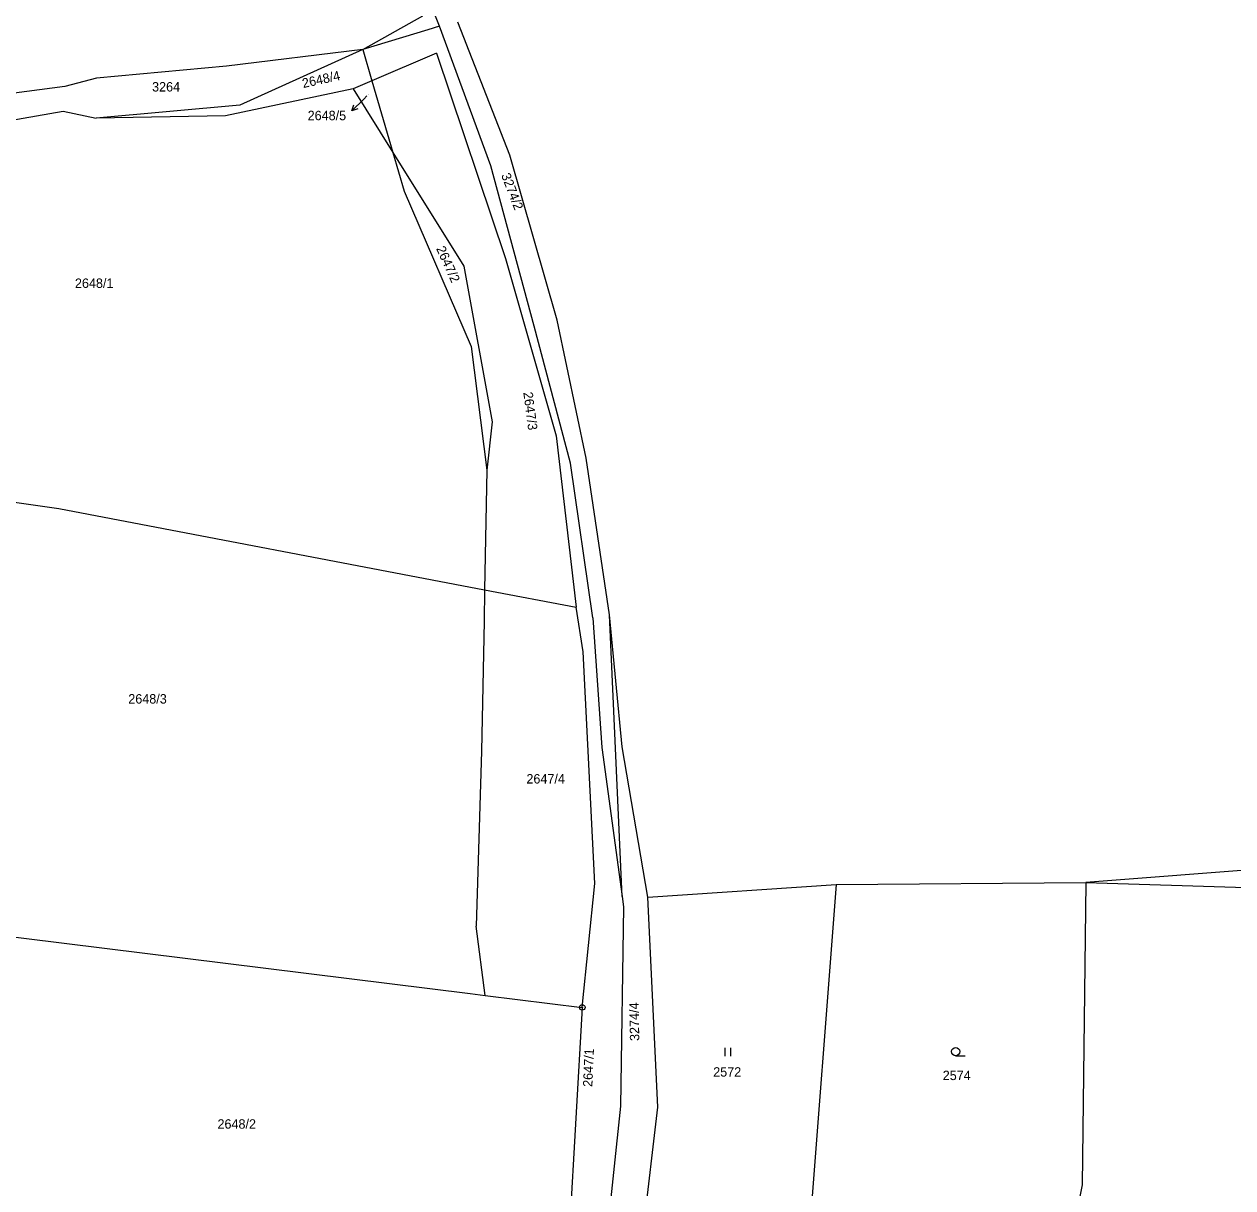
# Model space of a CAD drawing. Extents: x -736345 to -729997, y -1130177 to -1122501.
# Drawn here: x -735040.3 to -734822, y -1125601.6 to -1125391.5 of the extents above; entities that cross this region are included whole.
import ezdxf

# ---------------------------------------------------------------- set-up
doc = ezdxf.new("R2010")
doc.units = 0
for name, color, linetype in [('Vrstva 1', 7, 'Continuous'), ('Vrstva 16', 7, 'Continuous'), ('Vrstva 18', 7, 'Continuous'), ('Vrstva 25', 7, 'Continuous')]:
    doc.layers.add(name, color=color, linetype=linetype)

msp = doc.modelspace()

# ---------------------------------------------------------------- linework, layer by layer
at = {"layer": 'Vrstva 1'}
for points in [[(-734965.28, -1125391.91), (-734976.09, -1125364.78)], [(-734979.16, -1125396.13), (-734968.32, -1125390.02)], [(-734952.6, -1125415.18), (-734961.99, -1125391.17)], [(-734967.39, -1125392.55), (-734979.16, -1125396.13)], [(-734965.28, -1125391.91), (-734967.39, -1125392.55)], [(-734956.01, -1125417.08), (-734965.28, -1125391.91)], [(-734979.16, -1125396.13), (-735003.75, -1125399.13)], [(-734979.16, -1125396.13), (-735001.37, -1125406.16)], [(-734979.16, -1125396.13), (-734977.5, -1125401.79)], [(-734965.83, -1125396.8), (-734977.5, -1125401.79)], [(-734965.83, -1125396.8), (-734953.4, -1125433.86)], [(-735003.75, -1125399.13), (-735027.25, -1125401.26)], [(-735032.99, -1125402.8), (-735061.4, -1125406.5)], [(-735027.25, -1125401.26), (-735032.99, -1125402.8)], [(-734977.5, -1125401.79), (-734980.88, -1125403.23)], [(-734977.5, -1125401.79), (-734973.72, -1125414.69)], [(-734980.88, -1125403.23), (-735003.94, -1125408.11)], [(-734980.88, -1125403.23), (-734973.72, -1125414.69)], [(-735001.37, -1125406.16), (-735027.31, -1125408.48)], [(-735058.81, -1125411.72), (-735033.29, -1125407.26)], [(-735033.29, -1125407.26), (-735027.31, -1125408.48)], [(-735003.94, -1125408.11), (-735027.31, -1125408.48)], [(-734973.72, -1125414.69), (-734960.89, -1125435.21)], [(-734973.72, -1125414.69), (-734971.67, -1125421.67)], [(-734944.06, -1125444.96), (-734952.6, -1125415.18)], [(-734948.2, -1125446.06), (-734956.01, -1125417.08)], [(-734971.67, -1125421.67), (-734959.56, -1125449.72)], [(-734960.89, -1125435.21), (-734955.81, -1125463.3)], [(-734953.4, -1125433.86), (-734944.22, -1125465.82)], [(-734941.65, -1125470.75), (-734948.2, -1125446.06)], [(-734938.79, -1125469.87), (-734944.06, -1125444.96)], [(-734959.56, -1125449.72), (-734956.78, -1125472.06)], [(-734955.81, -1125463.3), (-734956.78, -1125472.06)], [(-734944.22, -1125465.82), (-734940.64, -1125496.78)], [(-735115.43, -1125467.37), (-735034.07, -1125478.98)], [(-734934.61, -1125498.17), (-734938.79, -1125469.87)], [(-734956.78, -1125472.06), (-734957.15, -1125493.63)], [(-734937.64, -1125498.67), (-734941.65, -1125470.75)], [(-735034.07, -1125478.98), (-734957.15, -1125493.63)], [(-734957.15, -1125493.63), (-734957.25, -1125499.26)], [(-734957.15, -1125493.63), (-734940.64, -1125496.78)], [(-734939.39, -1125504.82), (-734940.64, -1125496.78)], [(-734937.64, -1125498.67), (-734935.99, -1125522.1)], [(-734932.32, -1125521.95), (-734934.61, -1125498.17)], [(-734932.34, -1125548.96), (-734934.61, -1125498.17)], [(-734957.25, -1125499.26), (-734957.74, -1125522.77)], [(-734937.25, -1125546.61), (-734939.39, -1125504.82)], [(-734957.74, -1125522.77), (-734958.71, -1125554.31)], [(-734935.99, -1125522.1), (-734932.34, -1125548.96)], [(-734927.67, -1125549.09), (-734932.32, -1125521.95)], [(-734780.64, -1125541.22), (-734848.61, -1125546.46)], [(-734939.53, -1125569), (-734937.25, -1125546.61)], [(-734927.67, -1125549.09), (-734893.69, -1125546.81)], [(-734893.69, -1125546.81), (-734898.81, -1125613.23)], [(-734893.69, -1125546.81), (-734848.61, -1125546.46)], [(-734848.61, -1125546.46), (-734849.27, -1125601.05)], [(-734848.61, -1125546.46), (-734819.61, -1125547.34)], [(-734932.34, -1125548.96), (-734932.09, -1125550.84)], [(-734932.09, -1125550.84), (-734932.62, -1125586.82)], [(-734925.9, -1125587.02), (-734927.67, -1125549.09)], [(-735070.06, -1125552.85), (-734959.76, -1125566.5)], [(-734957.08, -1125566.83), (-734958.71, -1125554.31)], [(-734959.76, -1125566.5), (-734957.08, -1125566.83)], [(-734957.08, -1125566.83), (-734939.53, -1125569)], [(-734939.53, -1125569), (-734941.84, -1125608.98)], [(-734932.62, -1125586.82), (-734935.13, -1125610.77)], [(-734928.46, -1125609.04), (-734925.9, -1125587.02)], [(-734849.27, -1125601.05), (-734853.56, -1125622.57)]]:
    msp.add_lwpolyline(points, dxfattribs=at)
at = {"layer": 'Vrstva 16'}
msp.add_lwpolyline([(-734978.44, -1125404.49), (-734979, -1125405.05)], dxfattribs=at)
at = {"layer": 'Vrstva 25'}
for points in [[(-734979, -1125405.05), (-734981.121, -1125407.171)], [(-734980.06, -1125406.817), (-734981.121, -1125407.171), (-734980.767, -1125406.11)], [(-734913.707, -1125577.825), (-734913.707, -1125576.325)], [(-734912.673, -1125577.825), (-734912.673, -1125576.325)], [(-734872.1, -1125577.73), (-734870.35, -1125577.73)]]:
    msp.add_lwpolyline(points, dxfattribs=at)
for centre, radius in [((-734939.53, -1125569), 0.5), ((-734939.53, -1125569), 0.032), ((-734872.1, -1125576.98), 0.75)]:
    msp.add_circle(centre, radius, dxfattribs=at)

# ---------------------------------------------------------------- texts
at = {"layer": 'Vrstva 16'}
msp.add_text('2648/5', height=1.7, dxfattribs=at).set_placement((-734989.117, -1125408.87))
at = {"layer": 'Vrstva 18'}
for s, rotation, p in [('2648/4', 12.4001, (-734989.908, -1125403.072)), ('3274/2', 291.10231, (-734954.202, -1125418.784)), ('2647/2', 294.30234, (-734965.946, -1125432.039)), ('2647/3', 277.50221, (-734950.176, -1125458.022)), ('3274/4', 91.10073, (-734929.213, -1125575.044)), ('2647/1', 87.5007, (-734937.711, -1125583.382))]:
    msp.add_text(s, height=1.7, rotation=rotation, dxfattribs=at).set_placement(p)
for s, height, p in [('3264', 1.7, (-735017.21, -1125403.69)), ('2648/5', 0.1, (-734978.24, -1125404.29)), ('2648/1', 1.7, (-735031.14, -1125439.14)), ('2648/3', 1.7, (-735021.51, -1125514.16)), ('2647/4', 1.7, (-734949.61, -1125528.59)), ('2572', 1.7, (-734915.88, -1125581.5)), ('2574', 1.7, (-734874.43, -1125582.12)), ('2648/2', 1.7, (-735005.4, -1125590.89))]:
    msp.add_text(s, height=height, dxfattribs=at).set_placement(p)

doc.saveas('drawing.dxf')
